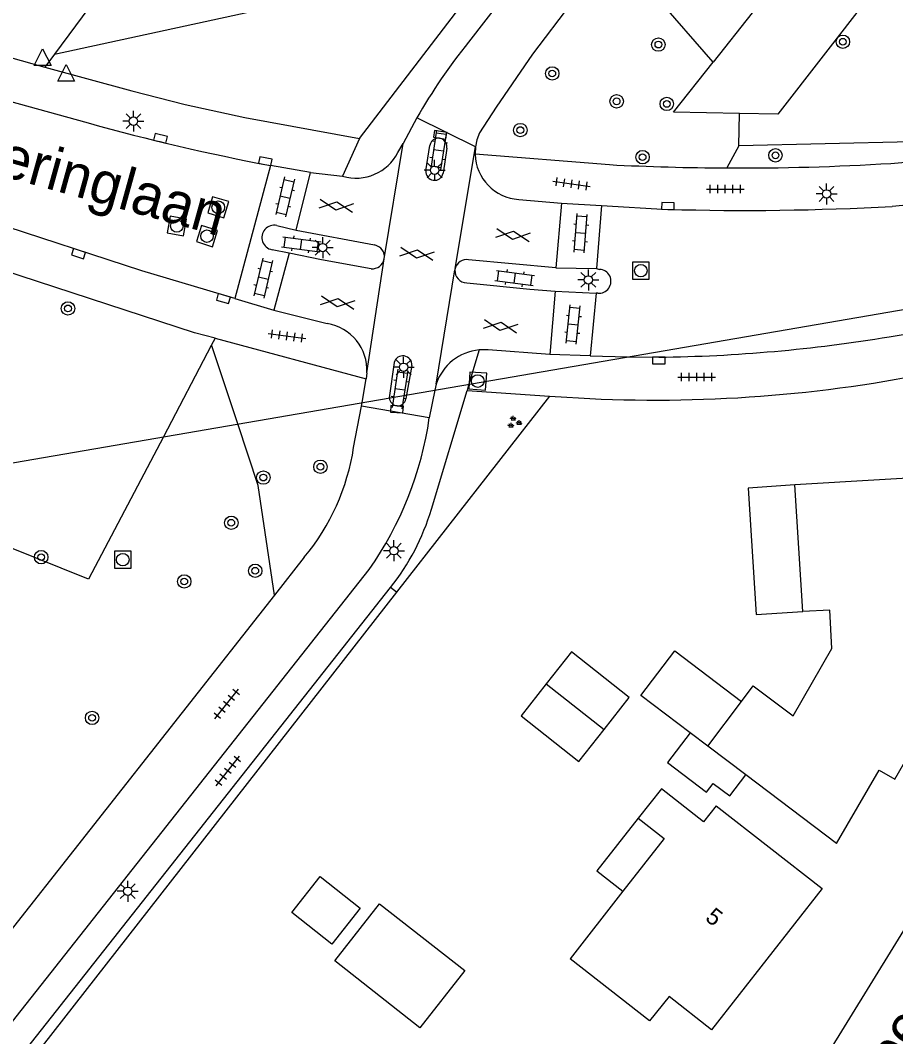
# Model space of a CAD drawing. Extents: x 126000 to 131009, y 393000 to 395500.
# Drawn here: x 130835.7 to 130887.8, y 394879.7 to 394940.2 of the extents above; entities that cross this region are included whole.
import ezdxf

# ---------------------------------------------------------------- set-up
doc = ezdxf.new("R2010")
doc.units = 0
for name, color, linetype in [('gg-afsc-erfafscheiding', 7, 'Continuous'), ('gg-anno-huisnummerreeks BGT', 7, 'Continuous'), ('gg-anno-openbare ruimte label', 7, 'Continuous'), ('gg-bbg-gedigitaliseerde bebouwing', 7, 'Continuous'), ('gg-bbg-gedigitaliseerde bijgebouw', 7, 'Continuous'), ('gg-bbg-hoofdgebouw', 7, 'Continuous'), ('gg-bbg-luifel en loopbrug', 7, 'Continuous'), ('gg-bbg-tussenscheiding', 7, 'Continuous'), ('gg-knt-verharding', 7, 'Continuous'), ('gg-knt-verharding nz', 7, 'Continuous'), ('gg-kwrk-duiker nz buis', 7, 'Continuous'), ('gt-grn-groengrens', 7, 'Continuous'), ('gt-grn-vlakafsluiter', 7, 'Continuous'), ('gt-grn-weggrens', 7, 'Continuous'), ('gt-symb-boom', 7, 'Continuous'), ('gt-symb-gesloten verharding', 7, 'Continuous'), ('gt-symb-groenvak', 7, 'Continuous'), ('gt-symb-klinker verharding', 7, 'Continuous'), ('gt-symb-kolk', 7, 'Continuous'), ('gt-symb-lichtmast', 7, 'Continuous'), ('gt-symb-rioolschacht', 7, 'Continuous'), ('gt-symb-tegel verharding', 7, 'Continuous'), ('gt-symb-waterafsluiter', 7, 'Continuous')]:
    doc.layers.add(name, color=color, linetype=linetype)

# ---------------------------------------------------------------- blocks, each defined once
blk = doc.blocks.new('gt0-BOOM')
at = {"layer": 'gt-symb-boom'}
for radius in [0.4, 0.2]:
    blk.add_circle((0, 0), radius, dxfattribs=at)
blk = doc.blocks.new('gt0-KL1')
at = {"layer": 'gt-symb-klinker verharding'}
for p, q in [((-1.15, 0.3), (1.15, 0.3)), ((-1, -0.3), (-1, 0.3)), ((-0.5, 0.3), (-0.5, 0.45)), ((0, -0.3), (0, 0.3)), ((0.5, 0.3), (0.5, 0.45)), ((1, -0.3), (1, 0.3)), ((-1.15, -0.3), (1.15, -0.3)), ((-0.5, -0.45), (-0.5, -0.3)), ((0.5, -0.45), (0.5, -0.3))]:
    blk.add_line(p, q, dxfattribs=at)
blk = doc.blocks.new('gt0-KOLK')
at = {"layer": 'gt-symb-kolk'}
blk.add_lwpolyline([(0, 0), (0.375, 0), (0.375, 0.4), (-0.375, 0.4), (-0.375, 0), (0, 0)], dxfattribs=at)
blk = doc.blocks.new('gt0-LMAST')
at = {"layer": 'gt-symb-lichtmast'}
for p, q in [((-0.005, 0.246), (-0.005, 0.621)), ((-0.182, 0.173), (-0.447, 0.438)), ((0.172, 0.173), (0.437, 0.438)), ((-0.255, -0.004), (-0.63, -0.004)), ((-0.182, -0.181), (-0.447, -0.446)), ((-0.005, -0.254), (-0.005, -0.629)), ((0.437, -0.446), (0.172, -0.181)), ((0.245, -0.004), (0.62, -0.004))]:
    blk.add_line(p, q, dxfattribs=at)
blk.add_circle((-0.005, -0.004), 0.25, dxfattribs=at)
blk = doc.blocks.new('gt0-TEG1')
at = {"layer": 'gt-symb-tegel verharding'}
for p, q in [((-1.125, 0), (1.125, 0)), ((-0.9, -0.25), (-0.9, 0.25)), ((-0.45, -0.25), (-0.45, 0.25)), ((0, -0.25), (0, 0.25)), ((0.45, -0.25), (0.45, 0.25)), ((0.9, -0.25), (0.9, 0.25))]:
    blk.add_line(p, q, dxfattribs=at)
blk = doc.blocks.new('gt0-GESVH1')
at = {"layer": 'gt-symb-gesloten verharding'}
for p, q in [((-0.992, -0.261), (0.008, 0.239)), ((0.008, -0.261), (-0.992, 0.239)), ((0.008, 0.239), (1.008, -0.261)), ((1.008, 0.239), (0.008, -0.261))]:
    blk.add_line(p, q, dxfattribs=at)
blk = doc.blocks.new('gt0-RS')
at = {"layer": 'gt-symb-rioolschacht'}
blk.add_lwpolyline([(-0.5, -0.5), (0.5, -0.5), (0.5, 0.5), (-0.5, 0.5)], close=True, dxfattribs=at)
blk.add_circle((0, 0), 0.375, dxfattribs=at)
blk = doc.blocks.new('gt0-WAFSL')
at = {"layer": 'gt-symb-waterafsluiter'}
for p, q in [((-0.5, -0.333), (0, 0.667)), ((0, 0.667), (0.5, -0.333)), ((0.5, -0.333), (-0.5, -0.333))]:
    blk.add_line(p, q, dxfattribs=at)
blk = doc.blocks.new('gt0-GRVAK')
at = {"layer": 'gt-symb-groenvak'}
for p, q in [((-0.11, 0.189), (-0.228, 0.24)), ((-0.182, 0.153), (0.088, 0.153)), ((-0.091, 0.211), (-0.156, 0.322)), ((-0.047, 0.214), (-0.047, 0.393)), ((-0.004, 0.211), (0.061, 0.322)), ((0.015, 0.189), (0.133, 0.24)), ((0.262, -0.052), (0.197, 0.059)), ((0.305, -0.049), (0.305, 0.13)), ((0.349, -0.052), (0.414, 0.059)), ((-0.245, -0.228), (-0.363, -0.177)), ((-0.318, -0.264), (-0.047, -0.264)), ((-0.226, -0.206), (-0.291, -0.095)), ((-0.183, -0.203), (-0.183, -0.024)), ((-0.139, -0.206), (-0.074, -0.095)), ((-0.12, -0.228), (-0.002, -0.177)), ((0.243, -0.074), (0.125, -0.023)), ((0.17, -0.11), (0.441, -0.11)), ((0.368, -0.074), (0.486, -0.023))]:
    blk.add_line(p, q, dxfattribs=at)

msp = doc.modelspace()

# ---------------------------------------------------------------- linework, layer by layer
at = {"layer": 'gg-afsc-erfafscheiding'}
for p, q in [((130867.171, 394917.84), (130858.053, 394906.158)), ((130858.053, 394906.158), (130806.099, 394839.597))]:
    msp.add_line(p, q, dxfattribs=at)
at = {"layer": 'gg-bbg-gedigitaliseerde bebouwing'}
for p, q in [((130882.26, 394905.01), (130881.772, 394912.545)), ((130876.587, 394896.993), (130878.6, 394899.655)), ((130884.264, 394891.187), (130878.856, 394895.277)), ((130873.83, 394894.45), (130872.451, 394892.696)), ((130877.1, 394893.43), (130883.405, 394888.497)), ((130871.54, 394888.338), (130868.39, 394884.32)), ((130873.131, 394880.616), (130868.39, 394884.32))]:
    msp.add_line(p, q, dxfattribs=at)
for points in [[(130881.676, 394898.786), (130883.99, 394902.81), (130883.86, 394905.09), (130882.26, 394905.01)], [(130878.6, 394899.655), (130879.302, 394900.582), (130881.676, 394898.786)], [(130877.1, 394893.43), (130876.34, 394892.47), (130873.83, 394894.45)], [(130872.451, 394892.696), (130874.003, 394891.479), (130871.54, 394888.338)]]:
    msp.add_lwpolyline(points, dxfattribs=at)
at = {"layer": 'gg-bbg-gedigitaliseerde bijgebouw'}
for p, q in [((130866.968, 394900.693), (130870.414, 394897.986)), ((130876.587, 394896.993), (130875.541, 394897.784))]:
    msp.add_line(p, q, dxfattribs=at)
for points in [[(130870.414, 394897.986), (130871.912, 394899.893), (130868.466, 394902.6), (130866.968, 394900.693)], [(130875.541, 394897.784), (130874.194, 394896.003), (130876.512, 394894.249), (130876.907, 394894.771), (130877.903, 394894.017), (130878.856, 394895.277)], [(130851.817, 394887.077), (130853.501, 394889.221), (130855.893, 394887.343), (130854.209, 394885.198), (130851.817, 394887.077)], [(130854.375, 394884.193), (130857.046, 394887.6), (130862.123, 394883.62), (130859.452, 394880.213), (130854.375, 394884.193)]]:
    msp.add_lwpolyline(points, dxfattribs=at)
at = {"layer": 'gg-bbg-hoofdgebouw'}
for points in [[(130887.723, 394895.024), (130891.369, 394901.32), (130890.454, 394901.851), (130890.253, 394905.524), (130892.634, 394905.635), (130892.201, 394913.174), (130881.772, 394912.545)], [(130884.264, 394891.187), (130886.8, 394895.565), (130887.723, 394895.024)], [(130883.405, 394888.497), (130876.817, 394880.094), (130874.296, 394882.064), (130873.131, 394880.616)]]:
    msp.add_lwpolyline(points, dxfattribs=at)
at = {"layer": 'gg-bbg-luifel en loopbrug'}
for points in [[(130881.772, 394912.545), (130878.989, 394912.365), (130879.477, 394904.83), (130882.26, 394905.01)], [(130875.541, 394897.784), (130872.612, 394900), (130874.626, 394902.662), (130878.6, 394899.655)], [(130866.968, 394900.693), (130865.47, 394898.785), (130868.916, 394896.078), (130870.414, 394897.986)], [(130872.451, 394892.696), (130869.985, 394889.557), (130871.54, 394888.338)]]:
    msp.add_lwpolyline(points, dxfattribs=at)
at = {"layer": 'gg-bbg-tussenscheiding'}
msp.add_line((130878.856, 394895.277), (130876.587, 394896.993), dxfattribs=at)
at = {"layer": 'gg-knt-verharding'}
for p, q in [((130693.587, 394974.405), (130839.686, 394934.112)), ((130754.382, 394960.21), (130837.117, 394937.44)), ((130876.389, 394957.175), (130862.348, 394938.927)), ((130841.517, 394943.403), (130837.689, 394938.216)), ((130855.841, 394933.182), (130864.091, 394943.952)), ((130837.689, 394938.216), (130837.117, 394937.44)), ((130859.267, 394934.409), (130858.445, 394932.891)), ((130862.751, 394932.685), (130859.267, 394934.409)), ((130858.141, 394932.357), (130858.445, 394932.891)), ((130859.806, 394931.261), (130860.035, 394932.763)), ((130861.054, 394932.613), (130860.825, 394931.118)), ((130862.751, 394932.685), (130862.731, 394932.246)), ((130870.744, 394931.627), (130862.731, 394932.246)), ((130850.554, 394931.572), (130848.425, 394923.654)), ((130852.93, 394931.163), (130850.554, 394931.572)), ((130852.078, 394927.728), (130852.93, 394931.163)), ((130852.93, 394931.163), (130854.846, 394930.941)), ((130865.336, 394929.556), (130867.873, 394929.331)), ((130867.873, 394929.331), (130867.546, 394925.486)), ((130867.873, 394929.331), (130870.269, 394929.19)), ((130870.269, 394929.19), (130869.969, 394925.44)), ((130870.269, 394929.19), (130874.211, 394928.965)), ((130850.926, 394928.001), (130852.078, 394927.728)), ((130852.078, 394927.728), (130856.752, 394926.842)), ((130851.669, 394926.35), (130850.642, 394926.56)), ((130851.669, 394926.35), (130850.739, 394922.966)), ((130857.325, 394926.026), (130857.323, 394926.014)), ((130867.546, 394925.486), (130862.351, 394925.967)), ((130861.552, 394925.443), (130861.537, 394925.356)), ((130867.546, 394925.486), (130869.969, 394925.44)), ((130869.969, 394925.44), (130870.141, 394925.391)), ((130867.511, 394924.094), (130867.193, 394920.321)), ((130867.511, 394924.094), (130869.953, 394923.969)), ((130848.425, 394923.654), (130850.739, 394922.966)), ((130869.953, 394923.969), (130869.586, 394920.235)), ((130870.035, 394923.972), (130869.953, 394923.969)), ((130850.739, 394922.966), (130853.924, 394922.156)), ((130887.402, 394921.379), (130894, 394922.467)), ((130847.249, 394921.286), (130856.247, 394918.877)), ((130857.92, 394919.837), (130857.626, 394917.734)), ((130869.586, 394920.235), (130867.193, 394920.321)), ((130869.586, 394920.235), (130871.812, 394920.178)), ((130871.812, 394920.178), (130873.674, 394920.158)), ((130856.289, 394919.225), (130856.247, 394918.877)), ((130858.961, 394919.668), (130858.649, 394917.91)), ((130856.014, 394917.456), (130856.247, 394918.877)), ((130860.415, 394918.554), (130860.344, 394918.202)), ((130860.344, 394918.202), (130860.008, 394916.542)), ((130860.131, 394911.097), (130862.253, 394918.176)), ((130862.253, 394918.176), (130867.171, 394917.84)), ((130855.979, 394917.246), (130856.014, 394917.456)), ((130858.649, 394917.91), (130858.607, 394917.672)), ((130867.171, 394917.84), (130868.206, 394917.772)), ((130855.499, 394914.777), (130855.979, 394917.246)), ((130860.008, 394916.542), (130855.979, 394917.246)), ((130852.564, 394908.245), (130850.783, 394905.981)), ((130805.577, 394843.083), (130856.429, 394907.517)), ((130805.469, 394840.231), (130857.699, 394906.434)), ((130850.783, 394905.981), (130827.304, 394876.133)), ((130872.443, 394860.294), (130898.71, 394902.999))]:
    msp.add_line(p, q, dxfattribs=at)
for points in [[(130848.425, 394923.654), (130842.884, 394925.3), (130833.877, 394928.236), (130826.713, 394930.384), (130746.486, 394952.553)], [(130847.249, 394921.286), (130846.016, 394921.615), (130833.557, 394925.681), (130826.857, 394927.705), (130749.024, 394949.23), (130748.357, 394946.828), (130746.853, 394947.244)], [(130871.001, 394944.533), (130868.478, 394941.264), (130866.16, 394938.21), (130863.992, 394935.054), (130862.998, 394933.528)], [(130837.117, 394937.44), (130842.286, 394936.018), (130845.477, 394935.213), (130849.027, 394934.428), (130855.841, 394933.182)], [(130942.585, 394937.728), (130898.963, 394930.434), (130893.312, 394929.665), (130887.571, 394929.14)], [(130887.504, 394931.706), (130891.694, 394932.083), (130898.511, 394932.937), (130922.269, 394936.901)], [(130862.998, 394933.528), (130862.841, 394933.116), (130862.751, 394932.685)], [(130856.542, 394925.431), (130853.595, 394925.955), (130851.669, 394926.35)], [(130862.237, 394924.595), (130866.001, 394924.202), (130867.511, 394924.094)], [(130867.193, 394920.321), (130863.509, 394920.59), (130863.244, 394920.602), (130862.977, 394920.589)]]:
    msp.add_lwpolyline(points, dxfattribs=at)
for centre, radius, start, end in [((130887.954, 394918.156), 32.972, 140.95154, 150.46526), ((130876.005, 395064.99), 135.823, 254.4906, 259.20003), ((130860.545, 394932.693), 0.515, 351.0158, 172.23624), ((130855.645, 394933.624), 2.799, 253.41877, 333.09169), ((130865.511, 394932.332), 2.781, 181.77051, 266.39012), ((130860.318, 394931.208), 0.515, 174.06354, 349.95974), ((130878.41, 395080.249), 148.819, 267.04731, 269.7367), ((130878.437, 395080.107), 148.678, 269.72583, 273.49613), ((130878.766, 395091.29), 162.389, 268.39269, 273.10823), ((130850.768, 394927.284), 0.735, 77.56458, 260.13688), ((130856.615, 394926.136), 0.719, 351.16916, 78.98435), ((130856.619, 394926.143), 0.716, 263.83269, 349.64843), ((130862.226, 394925.287), 0.691, 79.54089, 166.97442), ((130862.225, 394925.286), 0.691, 174.1842, 271.03413), ((130870.114, 394924.68), 0.712, 263.62435, 87.83148), ((130853.491, 394919.387), 2.803, 356.69231, 81.10724), ((130872.622, 395009.775), 89.623, 270.67283, 279.49246), ((130863.247, 394917.619), 2.982, 95.19189, 161.72844), ((130858.433, 394919.709), 0.529, 355.59708, 165.96058), ((130873.516, 395000.49), 82.888, 266.3269, 281.33681), ((130858.12, 394917.758), 0.495, 182.72825, 350.03909), ((130839.438, 394919.477), 20.779, 324.85805, 351.87886), ((130842.281, 394916.791), 13.371, 320.27158, 351.33714), ((130846.733, 394915.119), 13.989, 321.62122, 343.28995)]:
    msp.add_arc(centre, radius, start, end, dxfattribs=at)
at = {"layer": 'gg-knt-verharding nz'}
for p, q in [((130857.325, 394926.026), (130858.445, 394932.891)), ((130861.552, 394925.443), (130862.751, 394932.685)), ((130856.289, 394919.225), (130857.323, 394926.014)), ((130860.415, 394918.554), (130861.537, 394925.356))]:
    msp.add_line(p, q, dxfattribs=at)
at = {"layer": 'gg-kwrk-duiker nz buis'}
msp.add_lwpolyline([(130822.174, 394911.58), (130824.323, 394911.997), (131000, 394942.261)], dxfattribs=at)
at = {"layer": 'gt-grn-groengrens'}
for p, q in [((130876.914, 394937.734), (130871.001, 394944.533)), ((130837.689, 394938.216), (130864.091, 394943.952)), ((130878.449, 394932.753), (130878.482, 394934.677)), ((130880.774, 394934.638), (130878.482, 394934.677)), ((130878.449, 394932.753), (130877.726, 394931.431)), ((130847.249, 394921.286), (130847.018, 394920.845)), ((130847.018, 394920.845), (130844.17, 394915.416)), ((130858.053, 394906.158), (130857.699, 394906.434))]:
    msp.add_line(p, q, dxfattribs=at)
for points in [[(130973.025, 395051.951), (130969.143, 395054.455), (130876.914, 394937.734)], [(130921.992, 394938.58), (130915.872, 394937.385), (130915.82, 394936.933), (130897.137, 394933.746), (130888.722, 394932.98), (130878.449, 394932.753)], [(130878.482, 394934.677), (130874.551, 394934.745), (130876.914, 394937.734)], [(130848.606, 394916.18), (130847.062, 394920.836), (130847.018, 394920.845)], [(130850.783, 394905.981), (130849.819, 394912.522), (130848.606, 394916.18)], [(130844.17, 394915.416), (130839.719, 394906.932), (130834.824, 394908.891)]]:
    msp.add_lwpolyline(points, dxfattribs=at)
at = {"layer": 'gt-grn-vlakafsluiter'}
msp.add_line((130887.504, 394943.328), (130880.774, 394934.638), dxfattribs=at)
at = {"layer": 'gt-grn-weggrens'}
for p, q in [((130855.841, 394933.182), (130854.846, 394930.941)), ((130862.977, 394920.589), (130862.365, 394918.551)), ((130862.365, 394918.551), (130862.253, 394918.176))]:
    msp.add_line(p, q, dxfattribs=at)

# ---------------------------------------------------------------- block references
at = {"layer": 'gt-symb-boom'}
for p in [(130873.649, 394938.779), (130884.637, 394938.95), (130867.331, 394937.062), (130871.164, 394935.401), (130874.151, 394935.246), (130865.428, 394933.689), (130872.711, 394932.074), (130880.624, 394932.184), (130838.488, 394923.063), (130853.521, 394913.632), (130850.124, 394912.984), (130848.214, 394910.295), (130836.891, 394908.244), (130849.641, 394907.435), (130845.414, 394906.799), (130839.923, 394898.671)]:
    msp.add_blockref('gt0-BOOM', p, dxfattribs=at)
at = {"layer": 'gt-symb-gesloten verharding'}
for p, rotation in [((130854.467, 394929.184), -7.700655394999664), ((130864.987, 394927.437), -7.700655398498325), ((130859.262, 394926.322), -7.700655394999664), ((130854.541, 394923.422), -7.700655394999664), ((130864.244, 394922.01), -7.700655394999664)]:
    msp.add_blockref('gt0-GESVH1', p, dxfattribs=dict(at, rotation=rotation))
at = {"layer": 'gt-symb-groenvak'}
msp.add_blockref('gt0-GRVAK', (130865.056, 394916.278), dxfattribs=at)
at = {"layer": 'gt-symb-klinker verharding'}
for p, rotation in [((130860.563, 394932.493), -98.80280446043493), ((130851.418, 394929.705), -103.35534096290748), ((130869.018, 394927.543), 85.41237434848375), ((130852.385, 394926.879), -7.700655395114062), ((130850.117, 394924.872), -103.35534096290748), ((130865.099, 394924.872), -7.7006553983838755), ((130868.576, 394922.102), 84.37493990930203), ((130858.259, 394918.255), -98.80280445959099)]:
    msp.add_blockref('gt0-KL1', p, dxfattribs=dict(at, rotation=rotation))
at = {"layer": 'gt-symb-kolk'}
for p, rotation in [((130843.955, 394933.002), -13.535856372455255), ((130860.62, 394933.204), -8.325260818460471), ((130850.205, 394931.639), -10.952273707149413), ((130874.211, 394928.965), -1.493000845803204), ((130839.182, 394926.511), 161.8187310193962), ((130847.684, 394923.455), -16.551136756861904), ((130873.674, 394920.158), -179.31400076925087), ((130858.088, 394917.264), 176.30939337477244)]:
    msp.add_blockref('gt0-KOLK', p, dxfattribs=dict(at, rotation=rotation))
at = {"layer": 'gt-symb-lichtmast'}
for p in [(130842.393, 394934.222), (130860.327, 394931.297), (130883.671, 394929.887), (130853.663, 394926.691), (130869.485, 394924.768), (130858.481, 394919.562), (130857.903, 394908.631), (130842.052, 394888.349)]:
    msp.add_blockref('gt0-LMAST', p, dxfattribs=at)
at = {"layer": 'gt-symb-rioolschacht'}
for p, rotation in [((130847.439, 394929.089), -16.551136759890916), ((130844.971, 394927.971), 169.69002960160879), ((130846.767, 394927.369), -17.45655813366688), ((130862.893, 394918.734), -3.897896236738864)]:
    msp.add_blockref('gt0-RS', p, dxfattribs=dict(at, rotation=rotation))
for p in [(130872.604, 394925.311), (130841.753, 394908.095)]:
    msp.add_blockref('gt0-RS', p, dxfattribs=at)
at = {"layer": 'gt-symb-tegel verharding'}
for p, rotation in [((130868.482, 394930.485), -7.700655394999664), ((130851.53, 394921.415), -7.700655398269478), ((130847.94, 394899.498), 51.698006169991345), ((130848.015, 394895.508), 51.69800616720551)]:
    msp.add_blockref('gt0-TEG1', p, dxfattribs=dict(at, rotation=rotation))
for p in [(130877.637, 394930.171), (130875.931, 394918.975)]:
    msp.add_blockref('gt0-TEG1', p, dxfattribs=at)
at = {"layer": 'gt-symb-waterafsluiter'}
for p in [(130836.977, 394937.863), (130838.382, 394936.937)]:
    msp.add_blockref('gt0-WAFSL', p, dxfattribs=at)

# ---------------------------------------------------------------- texts
at = {"layer": 'gg-anno-huisnummerreeks BGT'}
msp.add_text('5', height=1, rotation=321.9, dxfattribs=at).set_placement((130876.385, 394886.657))
at = {"layer": 'gg-anno-openbare ruimte label'}
for s, rotation, p in [('Weteringlaan', 344.5, (130828.474, 394932.632)), ('Thornerbeek', 58.3, (130881.751, 394867.272))]:
    msp.add_text(s, height=2.5, rotation=rotation, dxfattribs=at).set_placement(p)

doc.saveas('drawing.dxf')
